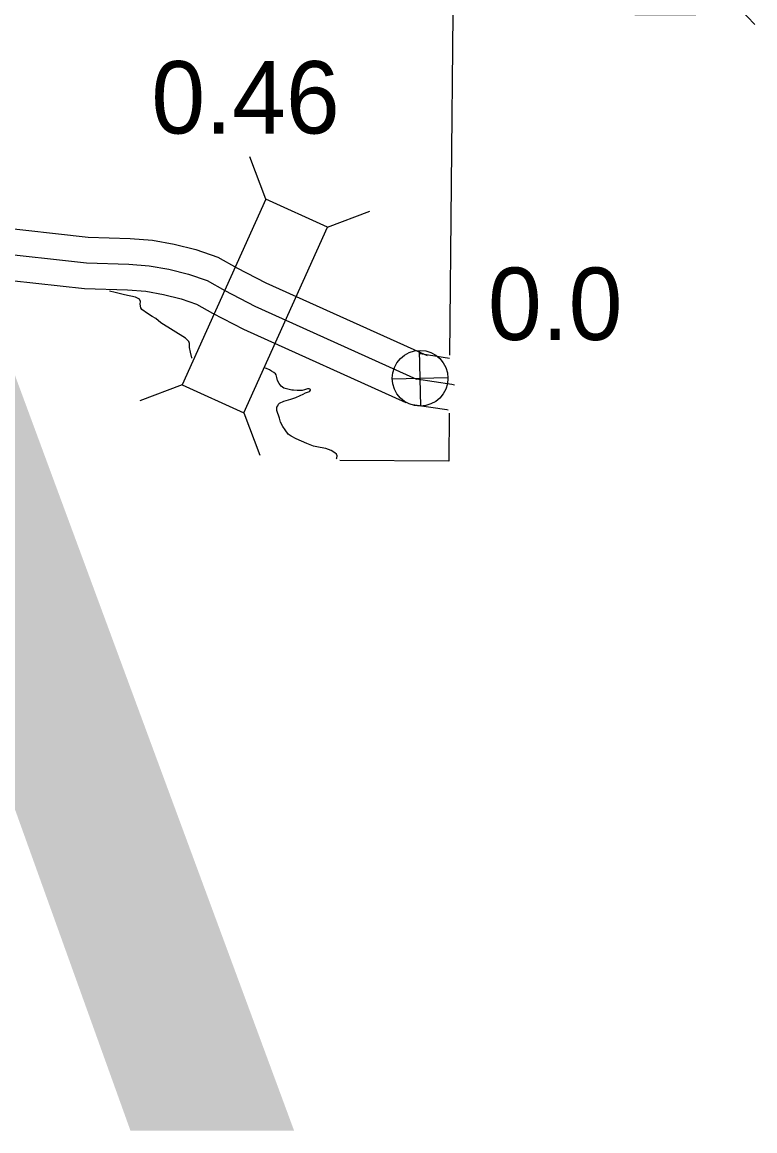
# Model space of a CAD drawing. Extents: x 31699 to 244310, y -8841 to 11474.
# Drawn here: x 96026.5 to 96311.5, y -13.9 to 417.4 of the extents above; entities that cross this region are included whole.
import ezdxf

# ---------------------------------------------------------------- set-up
doc = ezdxf.new("R2010")
doc.units = 0
for name, color, linetype in [('B_Logo', 7, 'Continuous'), ('Level 21', 7, 'Continuous'), ('R_Border', 7, 'Continuous'), ('R_Draft', 7, 'Continuous'), ('R_Logo', 7, 'Continuous'), ('R_XS_EARTHWORK_STAGE1', 7, 'Continuous'), ('R_XS_EARTHWORK_STAGE2', 7, 'Continuous'), ('S_WALL', 7, 'Continuous'), ('S_WALL_ANNOT', 7, 'Continuous')]:
    doc.layers.add(name, color=color, linetype=linetype)

msp = doc.modelspace()

# ---------------------------------------------------------------- linework, layer by layer
at = {"layer": 'B_Logo'}
for points in [[(96311.53, 416.45), (96308.56, 419.56), (96303.51, 425.18), (96299.53, 429.35), (96296.97, 432.19), (96294.53, 436.04), (96292.82, 440.49), (96292.04, 444.36), (96291.42, 447.41)], [(96013.89, 327.95), (96051.49, 323.78), (96067.98, 323.3), (96075.87, 322.65), (96083.58, 321.27), (96091.17, 319.41), (96098.44, 316.87), (96105.29, 312.99), (96116.99, 306.97), (96179.89, 278.58)], [(96194.69, 276.25), (96193.58, 276.51), (96179.89, 278.58)]]:
    msp.add_lwpolyline(points, dxfattribs=at)
at = {"layer": 'Level 21'}
for p, q in [((96181.54, 268.02), (96181.04, 289.72)), ((96170.44, 278.62), (96192.14, 279.12))]:
    msp.add_line(p, q, dxfattribs=at)
msp.add_circle((96181.29, 278.87), 10.85, dxfattribs=at)
at = {"layer": 'R_Draft'}
for points in [[(96092.57, 286.67), (96092.52, 286.86), (96091.97, 288.99), (96091.61, 290.85), (96091.6, 292.12), (96091.6, 292.39), (96091.26, 293.18), (96090.04, 294.44), (96080.38, 300.42), (96078.5, 302.13), (96077.09, 302.92), (96076.08, 303.51), (96074.34, 304.76), (96074, 304.96), (96072.99, 305.62), (96072.65, 306.28), (96072.44, 307.68), (96072.49, 308.75), (96072.09, 309.61), (96070.54, 310.47), (96066.27, 311.36), (96062.72, 312.19), (96060.51, 312.76)], [(96126.63, 263.3), (96125.53, 266.36), (96125.52, 267.36), (96125.59, 267.7), (96125.92, 268.17), (96126.24, 268.77), (96126.57, 269.17), (96128.23, 269.99), (96131.02, 270.75), (96131.76, 271.03), (96132.89, 271.37), (96134.68, 272.12), (96135.81, 272.74), (96136.67, 273.15), (96137.47, 273.42), (96138.26, 273.76), (96138.39, 273.9), (96138.66, 274.23), (96138.65, 274.57), (96138.19, 274.76), (96137.52, 274.76), (96136.32, 274.34), (96135.39, 274.13), (96133.46, 274.18), (96131.99, 274.23), (96131.39, 274.29), (96129.79, 274.61), (96128.31, 275.06), (96127.31, 275.79), (96126.5, 276.78), (96125.88, 277.98), (96125.61, 279.18), (96125.26, 280.17), (96124.99, 280.57), (96124.38, 281.17), (96123.45, 281.69), (96122.71, 282.22), (96121.57, 282.67), (96120.52, 282.91)], [(96148.72, 247.56), (96148.86, 247.77), (96149.05, 248.71), (96148.78, 249.37), (96148.17, 249.83), (96146.7, 250.75), (96144.56, 251.53), (96142.42, 251.98), (96139.88, 252.49), (96137.2, 253.46), (96133.05, 255.35), (96131.17, 256.34), (96130.03, 257.19), (96128.81, 258.78), (96127.86, 260.11), (96127.05, 261.84), (96126.63, 263.3)]]:
    msp.add_lwpolyline(points, dxfattribs=at)
at = {"layer": 'R_Logo'}
for points in [[(96288.47, 420.13), (96193.99, 420.69), (96192.79, 287.86)], [(96192.59, 265.27), (96192.42, 246.6), (96150.13, 246.95)]]:
    msp.add_lwpolyline(points, dxfattribs=at)
at = {"layer": 'R_XS_EARTHWORK_STAGE1'}
for p, q in [((96121.25, 348.49), (96115.03, 364.96)), ((96145.31, 337.63), (96161.78, 343.86)), ((96088.67, 276.3), (96072.21, 270.08)), ((96112.73, 265.44), (96118.96, 248.98))]:
    msp.add_line(p, q, dxfattribs=at)
msp.add_lwpolyline([(96112.73, 265.44), (96145.31, 337.63), (96121.25, 348.49), (96088.67, 276.3)], close=True, dxfattribs=at)
at = {"layer": 'R_XS_EARTHWORK_STAGE2'}
for points in [[(96015.03, 337.88), (96052.19, 333.77), (96068.53, 333.29), (96077.17, 332.58), (96085.66, 331.05), (96094.01, 329.01), (96102.59, 326.01), (96110.04, 321.79), (96121.34, 315.98), (96184, 287.7)], [(96012.75, 318.01), (96050.79, 313.8), (96067.42, 313.32), (96074.57, 312.73), (96081.5, 311.48), (96088.32, 309.81), (96094.29, 307.73), (96100.53, 304.19), (96112.65, 297.96), (96175.78, 269.47)], [(96181.38, 288.47), (96192.73, 286.76)], [(96178.4, 268.69), (96191.65, 266.69), (96192.25, 266.55)]]:
    msp.add_lwpolyline(points, dxfattribs=at)

# ---------------------------------------------------------------- texts
at = {"layer": 'R_Border'}
msp.add_text('NEVADA', height=500, dxfattribs=at).set_placement((93384.05, -13.86))
at = {"layer": 'S_WALL'}
msp.add_text('0.46', height=28.16, dxfattribs=at).set_placement((96076.74, 374.09))
at = {"layer": 'S_WALL_ANNOT'}
msp.add_text('0.0', height=28.16, dxfattribs=at).set_placement((96207.69, 293.78))

doc.saveas('drawing.dxf')
